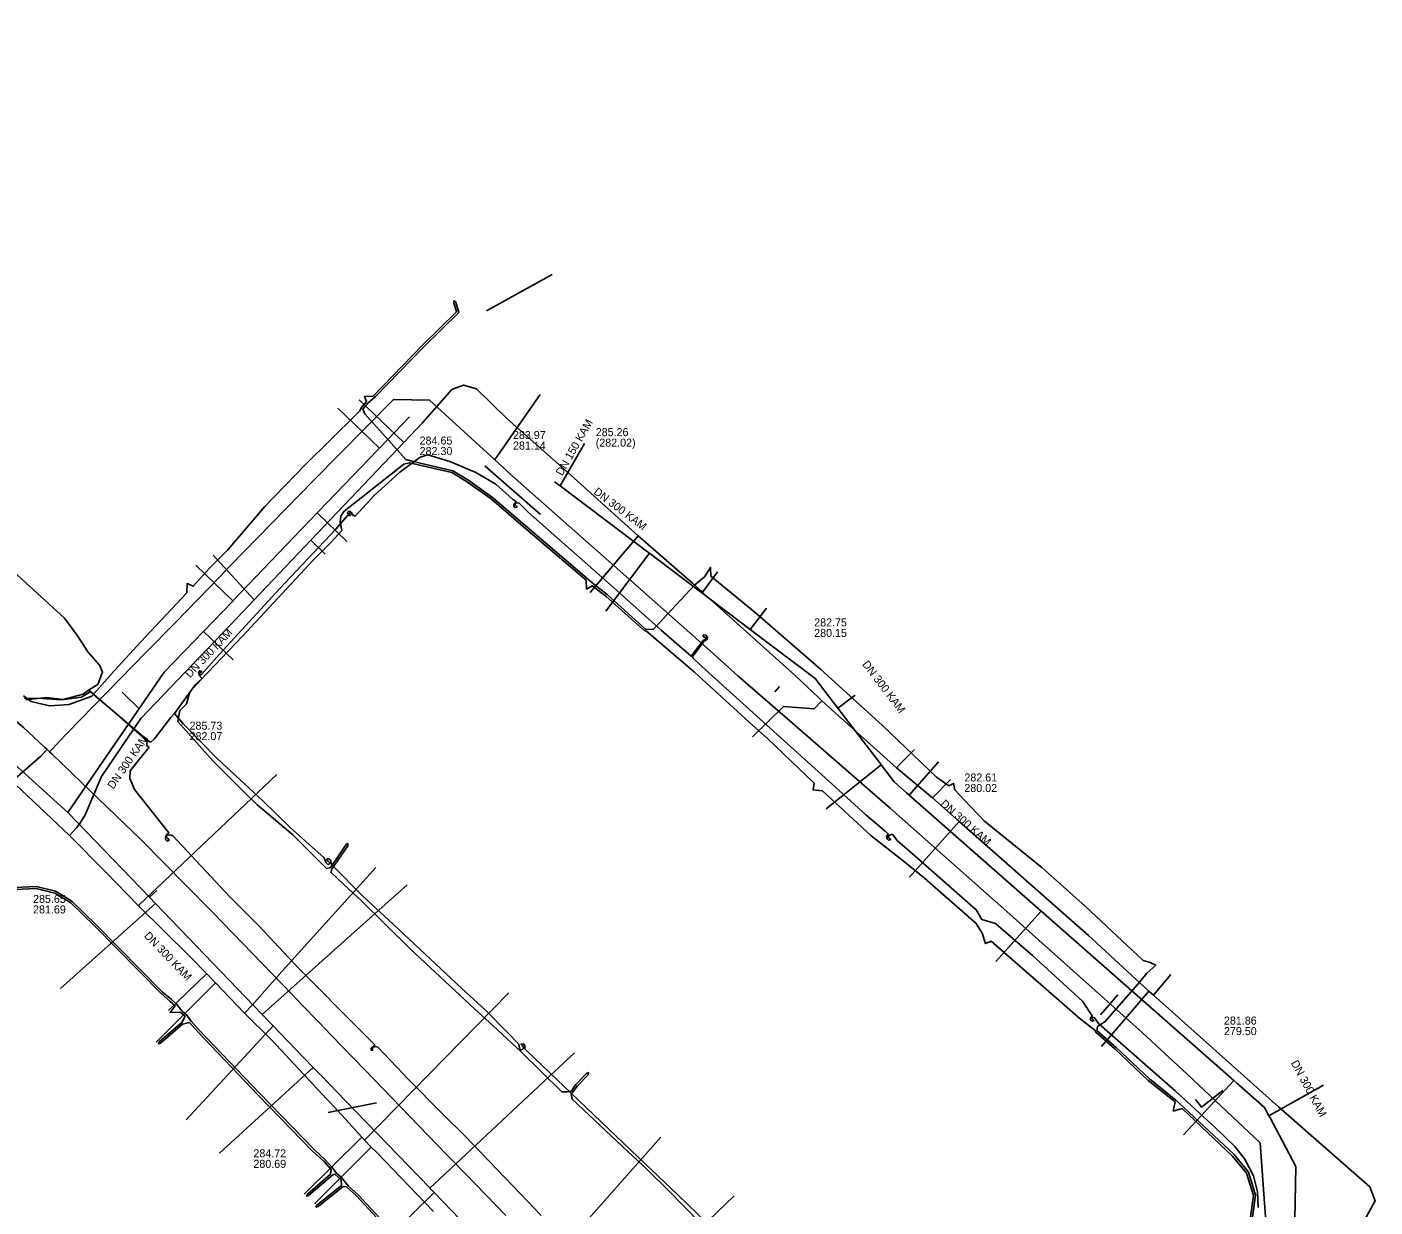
# Model space of a CAD drawing. Extents: x -598233 to -596890, y -1157848 to -1156431.
# Drawn here: x -597764.2 to -597629.4, y -1156644.4 to -1156526.4 of the extents above; entities that cross this region are included whole.
import ezdxf

# ---------------------------------------------------------------- set-up
doc = ezdxf.new("R2010")
doc.units = 0
for name, color, linetype in [('Vrstva 1', 7, 'Continuous'), ('Vrstva 13', 7, 'Continuous'), ('Vrstva 19', 7, 'Continuous'), ('Vrstva 42', 7, 'Continuous'), ('Vrstva 5', 7, 'Continuous'), ('Vrstva 55', 7, 'Continuous'), ('Vrstva 8', 7, 'Continuous')]:
    doc.layers.add(name, color=color, linetype=linetype)

msp = doc.modelspace()

# ---------------------------------------------------------------- linework, layer by layer
at = {"layer": 'Vrstva 1'}
for points in [[(-597711.66, -1156551.15), (-597718.24, -1156554.78)], [(-597718.4, -1156570.29), (-597712.84, -1156575.17)], [(-597752.92, -1156594.6), (-597754.65, -1156592.91)], [(-597688.94, -1156592.34), (-597689.42, -1156592.89)], [(-597656.89, -1156625.16), (-597655.14, -1156623.18)], [(-597647.38, -1156633.63), (-597646.77, -1156634.41), (-597644.64, -1156632.74)], [(-597734.07, -1156634.94), (-597729.23, -1156633.96)]]:
    msp.add_lwpolyline(points, dxfattribs=at)
at = {"layer": 'Vrstva 13'}
for p, q in [((-597762.4, -1156598.42), (-597762.15, -1156598.65)), ((-597762.15, -1156598.65), (-597762.37, -1156598.89)), ((-597762.15, -1156598.65), (-597761.9, -1156598.87)), ((-597761.9, -1156598.87), (-597761.65, -1156598.61)), ((-597761.9, -1156598.87), (-597761.64, -1156599.1))]:
    msp.add_line(p, q, dxfattribs=at)
for points in [[(-597851.4, -1156526.42), (-597849.88, -1156527.94), (-597842.96, -1156534.02), (-597840.43, -1156535.95), (-597832.74, -1156541.79), (-597829.17, -1156544.49), (-597823.87, -1156548.53), (-597820.16, -1156551.51), (-597814.97, -1156555.69), (-597810.71, -1156559.16), (-597808.88, -1156560.58), (-597806.98, -1156562.1), (-597797.44, -1156569.78), (-597795.57, -1156571.3), (-597784.65, -1156580.06), (-597772.8, -1156589.58), (-597764.55, -1156596.41), (-597762.4, -1156598.42)], [(-597760.14, -1156597.02), (-597752.24, -1156588.93), (-597749.33, -1156585.95), (-597744.89, -1156581.37), (-597743.87, -1156580.33), (-597738.25, -1156574.55), (-597735.54, -1156571.76), (-597730.23, -1156566.4), (-597727.52, -1156563.66), (-597723.92, -1156563.71), (-597717.39, -1156569.68), (-597715.36, -1156571.54), (-597706.57, -1156579.32), (-597704.89, -1156580.81), (-597695.9, -1156588.79), (-597693.11, -1156591.27), (-597687.88, -1156595.82), (-597684.07, -1156599.13), (-597679.93, -1156602.73), (-597679.38, -1156603.2), (-597677.89, -1156604.52), (-597676.99, -1156605.31), (-597666.24, -1156614.84), (-597663.04, -1156617.7), (-597652.7, -1156626.94), (-597648.2, -1156631.11), (-597644.28, -1156634.8), (-597643.69, -1156635.36), (-597640.93, -1156637.96), (-597640.47, -1156643.98), (-597640.13, -1156648.9)], [(-597712.88, -1156563.15), (-597717.43, -1156569.73)], [(-597761.65, -1156598.61), (-597760.33, -1156597.21), (-597760.14, -1156597.02)], [(-597762.37, -1156598.89), (-597762.82, -1156599.35), (-597770.07, -1156605.63), (-597771.87, -1156608.63), (-597774.52, -1156613.03), (-597785.7, -1156624.36), (-597787.67, -1156626.35), (-597793.26, -1156631.91), (-597799.67, -1156638.28), (-597800.33, -1156638.93), (-597808.97, -1156647.6)], [(-597761.64, -1156599.1), (-597758.75, -1156601.9), (-597752.74, -1156607.66), (-597748.31, -1156612.18), (-597745.63, -1156614.9), (-597737.67, -1156623.14), (-597736.65, -1156624.21), (-597735.03, -1156625.87), (-597733.75, -1156627.19), (-597730.38, -1156630.68), (-597722.26, -1156639.09), (-597721.79, -1156639.57), (-597720.35, -1156641.06), (-597716.31, -1156645.24)]]:
    msp.add_lwpolyline(points, dxfattribs=at)
at = {"layer": 'Vrstva 19'}
for points in [[(-597630.31, -1156645.38), (-597629.44, -1156643.76), (-597629.97, -1156642.37), (-597639.09, -1156634.36), (-597651.58, -1156623.19), (-597652.04, -1156622.8), (-597658.07, -1156617.25), (-597671.01, -1156605.83), (-597673.67, -1156603.49), (-597677.26, -1156600.48), (-597684.72, -1156593.79), (-597685.04, -1156593.49), (-597687.36, -1156591.27), (-597696.15, -1156583.39), (-597696.66, -1156582.93), (-597696.83, -1156582.78), (-597697.69, -1156581.97), (-597703.07, -1156577.27), (-597710.13, -1156570.92), (-597716.17, -1156565.59), (-597719.24, -1156562.6), (-597720.52, -1156562.21), (-597721.7, -1156562.65), (-597724.67, -1156566.03), (-597726.51, -1156567.97), (-597732.5, -1156574.27), (-597735.79, -1156577.73), (-597741.46, -1156583.69), (-597743.16, -1156585.48), (-597752.77, -1156595.53), (-597756.72, -1156601.33), (-597758.35, -1156605.18), (-597758.87, -1156606.05), (-597758.93, -1156606.15)], [(-597726.51, -1156567.97), (-597730.97, -1156563.69)], [(-597735.79, -1156577.73), (-597734.36, -1156579.12)], [(-597703.07, -1156577.27), (-597707.87, -1156582.96)], [(-597741.46, -1156583.69), (-597745.54, -1156579.22)], [(-597696.66, -1156582.93), (-597696.31, -1156582.5), (-597695.15, -1156580.9)], [(-597684.72, -1156593.79), (-597685.48, -1156594.58), (-597688.57, -1156594.34), (-597691.65, -1156597.38)], [(-597677.26, -1156600.48), (-597676.79, -1156599.99), (-597675.47, -1156598.64)], [(-597753.01, -1156614.26), (-597752.97, -1156614.22), (-597739.18, -1156601.15)], [(-597765.31, -1156602.13), (-597759.92, -1156607.24), (-597756.28, -1156610.89), (-597753.01, -1156614.26), (-597747.96, -1156619.28), (-597746.2, -1156621.06), (-597745.31, -1156621.96), (-597742.43, -1156624.99), (-597739.73, -1156627.68), (-597734.18, -1156633.61), (-597733.9, -1156633.91), (-597732.32, -1156635.59), (-597730.7, -1156637.38), (-597730.42, -1156637.68), (-597729.76, -1156638.38), (-597729.22, -1156638.89), (-597723.54, -1156644.84)], [(-597673.67, -1156603.49), (-597671.86, -1156601.63)], [(-597759.92, -1156607.24), (-597759.25, -1156606.5), (-597758.93, -1156606.15)], [(-597671.01, -1156605.83), (-597675.98, -1156611.42)], [(-597742.43, -1156624.99), (-597742.4, -1156624.96), (-597741.66, -1156624.19), (-597738.66, -1156620.8), (-597729.29, -1156610.43)], [(-597746.2, -1156621.06), (-597746.21, -1156621.07), (-597750.03, -1156624.73)], [(-597651.58, -1156623.19), (-597649.84, -1156621.14)], [(-597745.31, -1156621.96), (-597745.32, -1156621.97), (-597751.26, -1156627.9)], [(-597730.42, -1156637.68), (-597730.39, -1156637.65), (-597716, -1156622.97)], [(-597652.04, -1156622.8), (-597656.76, -1156628.33)], [(-597730.7, -1156637.38), (-597736.47, -1156643.1)], [(-597715.37, -1156653.28), (-597712.34, -1156650.19), (-597710.06, -1156647.86), (-597700.8, -1156637.38)], [(-597729.76, -1156638.38), (-597735.43, -1156644.07)]]:
    msp.add_lwpolyline(points, dxfattribs=at)
at = {"layer": 'Vrstva 42'}
for points in [[(-597764.49, -1156593.28), (-597763.73, -1156593.84), (-597761.92, -1156594.28), (-597759.94, -1156594.13), (-597757.68, -1156593.3), (-597755.41, -1156590.75), (-597752.77, -1156587.88), (-597748.19, -1156582.98), (-597748.15, -1156582.06), (-597747.55, -1156582.33), (-597745.93, -1156580.53), (-597744.07, -1156578.7), (-597740.39, -1156574.35), (-597736.37, -1156570.19), (-597731.24, -1156565.12), (-597730.93, -1156564.81), (-597730.72, -1156564.47), (-597730.23, -1156563.86), (-597730.43, -1156563.37), (-597729.55, -1156563.31), (-597724.62, -1156558.23), (-597721.22, -1156554.89), (-597721.51, -1156553.99), (-597721.47, -1156553.77), (-597721.31, -1156553.93), (-597721, -1156554.95), (-597724.48, -1156558.37), (-597729.33, -1156563.37), (-597730.11, -1156564.03), (-597730.59, -1156564.63), (-597730.38, -1156565.08), (-597726.3, -1156569.64), (-597725.69, -1156569.83), (-597721.61, -1156570.78), (-597720.11, -1156571.69), (-597717.65, -1156573.44), (-597714.18, -1156576.43), (-597708.22, -1156581.51), (-597707.52, -1156582.13), (-597706.18, -1156583.15)], [(-597695.4, -1156647.48), (-597700.04, -1156642.74), (-597702.18, -1156640.63), (-597704.1, -1156638.82), (-597709.68, -1156633.58), (-597709.79, -1156633.11), (-597709.14, -1156632.26), (-597708.09, -1156631.15), (-597708.03, -1156630.94), (-597708.24, -1156631.02), (-597709.3, -1156632.14), (-597709.79, -1156632.78), (-597710.18, -1156632.86), (-597710.72, -1156632.85), (-597714.77, -1156628.87), (-597717.56, -1156626.26), (-597719.42, -1156624.56), (-597725.83, -1156618.6), (-597730.75, -1156613.73), (-597731.97, -1156612.65), (-597733.77, -1156610.95), (-597733.71, -1156610.63), (-597733.06, -1156609.68), (-597732.11, -1156608.26), (-597732.08, -1156608.04), (-597732.27, -1156608.15), (-597733.22, -1156609.56), (-597733.82, -1156610.43), (-597734.22, -1156610.55), (-597737.59, -1156607.16), (-597740.6, -1156604.64), (-597741.14, -1156604.19), (-597742.56, -1156602.81), (-597745.58, -1156599.77), (-597749.08, -1156595.85), (-597748.88, -1156594.76), (-597748.23, -1156594.07), (-597747.89, -1156592.88), (-597746.77, -1156591.69), (-597742.63, -1156587.32), (-597735.53, -1156579.69), (-597733.77, -1156577.92), (-597732.7, -1156576.76), (-597732.85, -1156575.92), (-597732.8, -1156575.31), (-597732.48, -1156574.86), (-597726.5, -1156570.12), (-597725.93, -1156569.98), (-597721.69, -1156570.96), (-597720.22, -1156571.85), (-597717.77, -1156573.6), (-597714.32, -1156576.59), (-597708.27, -1156581.73), (-597708.23, -1156582.61), (-597707.67, -1156582.27), (-597706.3, -1156583.31), (-597702.51, -1156586.73), (-597702.21, -1156586.85), (-597697.46, -1156590.91), (-597692, -1156595.92), (-597690.11, -1156597.57), (-597685.48, -1156602.01), (-597685.6, -1156602.69), (-597684.65, -1156602.76), (-597679.82, -1156607.24), (-597676.43, -1156609.91), (-597674.47, -1156611.49), (-597669.29, -1156616.05), (-597668.69, -1156617)], [(-597706.18, -1156583.15), (-597702.3, -1156586.65), (-597701.56, -1156586.62), (-597697.45, -1156582.22), (-597696.46, -1156581.38), (-597695.85, -1156580.44), (-597695.81, -1156581.33), (-597691.38, -1156584.94), (-597684.85, -1156590.63), (-597678.65, -1156596.24), (-597673.26, -1156601.4), (-597672.02, -1156602.28), (-597671.56, -1156602.03), (-597671.43, -1156602.68), (-597670.5, -1156603.66), (-597668.47, -1156605.8), (-597662.75, -1156610.45), (-597658.4, -1156614.31), (-597652.61, -1156619.74), (-597651.92, -1156619.95), (-597651.35, -1156620.2), (-597652.24, -1156621.01), (-597652.93, -1156621.86), (-597656.42, -1156625.83), (-597657.16, -1156626.32), (-597657.25, -1156626.72), (-597655.31, -1156628.43), (-597651.98, -1156631.57), (-597649.34, -1156633.68), (-597648.54, -1156634.43), (-597643.53, -1156639.14), (-597642.1, -1156640.89), (-597641.38, -1156643.19), (-597641.72, -1156645.64)], [(-597765.39, -1156612.45), (-597763.21, -1156612.33), (-597761.31, -1156612.81), (-597759.66, -1156613.81), (-597757.24, -1156616.17), (-597750.62, -1156622.91), (-597749.73, -1156623.64), (-597749.23, -1156624.1), (-597748.62, -1156624.82), (-597748.24, -1156625.13), (-597747.73, -1156625.84), (-597746.94, -1156626.71), (-597740.9, -1156633.04), (-597735.47, -1156638.64), (-597734.36, -1156639.65), (-597733.67, -1156640.42), (-597733.21, -1156640.98), (-597732.71, -1156641.44), (-597732.02, -1156642.29), (-597731.1, -1156643.13), (-597725.81, -1156648.83)], [(-597765.35, -1156612.65), (-597763.23, -1156612.53), (-597761.39, -1156612.99), (-597759.78, -1156613.97), (-597757.38, -1156616.31), (-597750.76, -1156623.05), (-597749.87, -1156623.8), (-597749.36, -1156624.25), (-597749.86, -1156624.93), (-597748.84, -1156624.9), (-597748.35, -1156625.3), (-597748.69, -1156625.93), (-597750.93, -1156627.84), (-597751.02, -1156628.05), (-597750.8, -1156628), (-597748.6, -1156626.11), (-597747.91, -1156625.94), (-597747.08, -1156626.85), (-597741.04, -1156633.18), (-597735.61, -1156638.78), (-597734.5, -1156639.79), (-597733.77, -1156640.62), (-597733.84, -1156641.1), (-597736.14, -1156643.08), (-597736.23, -1156643.29), (-597736.01, -1156643.24), (-597733.6, -1156641.16), (-597733.39, -1156641.09), (-597732.77, -1156641.66), (-597732.73, -1156642.22), (-597735.2, -1156644.18), (-597735.29, -1156644.38), (-597735.07, -1156644.33), (-597732.57, -1156642.34), (-597732.24, -1156642.36), (-597731.24, -1156643.27), (-597725.95, -1156648.97)], [(-597668.69, -1156617), (-597668.36, -1156618.04), (-597667.81, -1156617.81), (-597658.9, -1156625.56), (-597657.44, -1156626.71), (-597657.35, -1156626.91), (-597655.45, -1156628.57), (-597652.12, -1156631.73), (-597649.42, -1156633.87), (-597649.6, -1156634.78), (-597648.72, -1156634.53), (-597643.67, -1156639.28), (-597642.28, -1156640.99), (-597641.58, -1156643.21), (-597641.92, -1156645.58)]]:
    msp.add_lwpolyline(points, dxfattribs=at)
at = {"layer": 'Vrstva 5'}
for p, q in [((-597733.08, -1156564.54), (-597728.93, -1156568.52)), ((-597708.44, -1156568.06), (-597710.87, -1156572.3)), ((-597732.2, -1156577.84), (-597735.16, -1156575)), ((-597706.31, -1156584.8), (-597701.96, -1156579.03)), ((-597747.29, -1156580.22), (-597743.58, -1156583.78)), ((-597690.25, -1156584.5), (-597691.87, -1156586.65)), ((-597743.56, -1156589.69), (-597746.52, -1156586.85)), ((-597750.44, -1156590.93), (-597760.09, -1156604.93)), ((-597681.38, -1156593.2), (-597683.11, -1156594.52)), ((-597768.13, -1156597.65), (-597760.09, -1156604.93)), ((-597673.08, -1156599.89), (-597675.99, -1156603.2)), ((-597684.29, -1156604.56), (-597678.8, -1156600.17)), ((-597726.16, -1156612.17), (-597740.65, -1156625.12)), ((-597751.19, -1156612.73), (-597751.91, -1156613.42)), ((-597760.8, -1156622.54), (-597751.31, -1156614.05)), ((-597667.35, -1156619.83), (-597662.8, -1156614.81)), ((-597748.26, -1156635.65), (-597739.56, -1156626.26)), ((-597709.44, -1156628.96), (-597723.9, -1156642.48)), ((-597744.91, -1156639), (-597735.55, -1156630.42)), ((-597648.58, -1156637.17), (-597643.54, -1156631.74)), ((-597634.59, -1156632.21), (-597640.06, -1156635.25)), ((-597637.35, -1156640.31), (-597637.54, -1156649.63)), ((-597732.3, -1156651.64), (-597723.48, -1156642.92)), ((-597693.49, -1156643.26), (-597708.86, -1156658.03))]:
    msp.add_line(p, q, dxfattribs=at)
for points in [[(-597725.92, -1156565.38), (-597728.93, -1156568.52), (-597729.1, -1156568.69), (-597735.03, -1156574.87), (-597735.16, -1156575), (-597743.58, -1156583.78), (-597743.63, -1156583.84), (-597746.52, -1156586.85), (-597746.53, -1156586.85), (-597750.44, -1156590.93)], [(-597711.43, -1156571.88), (-597710.87, -1156572.3), (-597702.13, -1156578.9), (-597701.96, -1156579.03), (-597691.87, -1156586.65), (-597685.39, -1156591.54)], [(-597685.39, -1156591.54), (-597683.11, -1156594.52), (-597678.84, -1156600.12), (-597678.8, -1156600.17), (-597677.5, -1156601.87)], [(-597677.5, -1156601.87), (-597676.25, -1156602.97), (-597675.99, -1156603.2), (-597662.8, -1156614.81), (-597662.56, -1156615.02), (-597643.54, -1156631.74), (-597643.26, -1156631.99), (-597640.5, -1156634.42)], [(-597760.09, -1156604.93), (-597751.91, -1156613.42), (-597751.31, -1156614.05), (-597750.52, -1156614.87), (-597740.65, -1156625.12), (-597739.95, -1156625.86), (-597739.56, -1156626.26), (-597738.91, -1156626.93), (-597735.55, -1156630.42), (-597734.73, -1156631.28), (-597732.34, -1156633.76)], [(-597732.34, -1156633.76), (-597723.91, -1156642.47), (-597723.9, -1156642.48), (-597723.57, -1156642.83), (-597723.48, -1156642.92), (-597720.06, -1156646.45), (-597719.96, -1156646.56), (-597709.13, -1156657.75), (-597708.86, -1156658.03), (-597707.7, -1156659.22), (-597707.48, -1156659.45), (-597705.27, -1156661.74)], [(-597640.5, -1156634.42), (-597640.06, -1156635.25), (-597639.97, -1156635.41), (-597637.35, -1156640.31)]]:
    msp.add_lwpolyline(points, dxfattribs=at)
at = {"layer": 'Vrstva 55'}
for points in [[(-597724.09, -1156569.2), (-597724.85, -1156569.41), (-597726.89, -1156570.91), (-597729.49, -1156573.28), (-597731.35, -1156575.33), (-597731.62, -1156575.2), (-597731.72, -1156574.94), (-597731.82, -1156574.84), (-597731.99, -1156574.82), (-597732.12, -1156574.96), (-597732.1, -1156575.12), (-597732.03, -1156575.17), (-597731.92, -1156575.03), (-597731.82, -1156574.9), (-597731.75, -1156574.97), (-597731.71, -1156575.1), (-597731.85, -1156575.26), (-597732.13, -1156575.24), (-597733.3, -1156576.61), (-597738.92, -1156582.59), (-597744.94, -1156589.16), (-597746.72, -1156591.15), (-597746.82, -1156591.17), (-597746.9, -1156591.17), (-597746.92, -1156591.09), (-597746.82, -1156590.97), (-597746.69, -1156590.83), (-597746.9, -1156590.78), (-597747.03, -1156590.95), (-597746.96, -1156591.24), (-597746.66, -1156591.56), (-597747.32, -1156592.15), (-597749.43, -1156595.05), (-597749.78, -1156595.45), (-597751.44, -1156597.6)], [(-597641.12, -1156644.43), (-597641.19, -1156642.86), (-597641.6, -1156641.27), (-597642.46, -1156639.6), (-597643.46, -1156638.34), (-597645.43, -1156636.43), (-597649.42, -1156632.76), (-597657.07, -1156626.04), (-597657.49, -1156625.47), (-597657.57, -1156625.42), (-597657.71, -1156625.41), (-597657.79, -1156625.49), (-597657.66, -1156625.6), (-597657.54, -1156625.74), (-597657.67, -1156625.81), (-597657.86, -1156625.66), (-597657.89, -1156625.5), (-597657.7, -1156625.27), (-597658.67, -1156623.79), (-597663.68, -1156619.23), (-597667.38, -1156616.05), (-597668.74, -1156615.65), (-597669.3, -1156614.67), (-597675.13, -1156609.53), (-597677.18, -1156607.75), (-597677.67, -1156607.11), (-597677.97, -1156607.2), (-597678.11, -1156607.37), (-597677.99, -1156607.5), (-597677.84, -1156607.63), (-597678.05, -1156607.7), (-597678.19, -1156607.58), (-597678.25, -1156607.38), (-597678.08, -1156607.08), (-597678.41, -1156606.82), (-597680.34, -1156605.16), (-597683.72, -1156602.08), (-597696.7, -1156590.34), (-597697.68, -1156589.41), (-597696.53, -1156587.85), (-597696.22, -1156587.66), (-597696.14, -1156587.4), (-597696.31, -1156587.22), (-597696.52, -1156587.19), (-597696.61, -1156587.31), (-597696.44, -1156587.42), (-597696.29, -1156587.53), (-597696.33, -1156587.61), (-597696.59, -1156587.76), (-597697.78, -1156589.31), (-597700.75, -1156586.75), (-597705.86, -1156582.19), (-597714.04, -1156574.95), (-597715, -1156574), (-597715.29, -1156574.02), (-597715.43, -1156574.13), (-597715.3, -1156574.26), (-597715.16, -1156574.38), (-597715.29, -1156574.46), (-597715.44, -1156574.41), (-597715.51, -1156574.28), (-597715.52, -1156574.13), (-597715.24, -1156573.89), (-597715.63, -1156573.63), (-597717.3, -1156572.12), (-597719.3, -1156570.97), (-597721.89, -1156569.85), (-597724.09, -1156569.2)], [(-597751.44, -1156597.6), (-597751.78, -1156597.9), (-597751.9, -1156597.85), (-597752.12, -1156597.7), (-597758, -1156592.71), (-597757.09, -1156592.14), (-597756.61, -1156590.93), (-597756.88, -1156590.25), (-597758.09, -1156588.89), (-597759.12, -1156587.28), (-597760.4, -1156585.51), (-597765.48, -1156580.88)], [(-597764.39, -1156593.52), (-597762.62, -1156593.54), (-597760.71, -1156593.68), (-597758.72, -1156593.42), (-597757.77, -1156592.84), (-597752.3, -1156597.68), (-597751.9, -1156597.85)], [(-597764.26, -1156593.69), (-597762.18, -1156593.46), (-597760.55, -1156593.66), (-597758.55, -1156593.1), (-597758, -1156592.71), (-597752.12, -1156597.7), (-597752.23, -1156598.23), (-597751.95, -1156598.42)], [(-597695.3, -1156646.85), (-597699.07, -1156643.18), (-597703.08, -1156639.38), (-597714.16, -1156628.8), (-597714.39, -1156628.55), (-597714.42, -1156628.33), (-597714.45, -1156628.16), (-597714.6, -1156628.05), (-597714.79, -1156628.11), (-597714.64, -1156628.26), (-597714.49, -1156628.44), (-597714.56, -1156628.56), (-597714.74, -1156628.66), (-597714.9, -1156628.62), (-597714.99, -1156628.1), (-597716.18, -1156626.89), (-597718.34, -1156624.7), (-597720.69, -1156622.54), (-597727.54, -1156616.15), (-597730.65, -1156613.24), (-597733.49, -1156610.37), (-597733.8, -1156609.96), (-597733.8, -1156609.73), (-597733.98, -1156609.58), (-597734.12, -1156609.55), (-597734.18, -1156609.61), (-597734.2, -1156609.69), (-597734.04, -1156609.85), (-597733.87, -1156610), (-597733.94, -1156610.08), (-597734.08, -1156610.13), (-597734.3, -1156609.94), (-597734.47, -1156609.48), (-597737.87, -1156606.44), (-597740.59, -1156603.77), (-597745.14, -1156599.56), (-597748.52, -1156596.11), (-597749.43, -1156595.05), (-597749.78, -1156595.45), (-597751.44, -1156597.6)], [(-597751.95, -1156598.42), (-597753.34, -1156600.13), (-597753.84, -1156600.76), (-597753.87, -1156601.53), (-597753.42, -1156602.63), (-597749.97, -1156606.97), (-597750.23, -1156607.17), (-597750.32, -1156607.49), (-597750.27, -1156607.68), (-597750.11, -1156607.8), (-597749.94, -1156607.7), (-597750.07, -1156607.55), (-597750.24, -1156607.36), (-597750.15, -1156607.24), (-597749.86, -1156607.17), (-597749.58, -1156607.26), (-597747.68, -1156609.31), (-597743.88, -1156613.37), (-597740.92, -1156616.34), (-597737.04, -1156620.5), (-597730.7, -1156626.85), (-597729.38, -1156628.17), (-597729.51, -1156628.27), (-597729.75, -1156628.51), (-597729.77, -1156628.69), (-597729.58, -1156628.69), (-597729.69, -1156628.59), (-597729.61, -1156628.45), (-597729.38, -1156628.32), (-597729.1, -1156628.41), (-597726.57, -1156631.07), (-597726.16, -1156631.5), (-597722.55, -1156635.12), (-597720.37, -1156637.31), (-597714.88, -1156643.01), (-597712.76, -1156645.21)]]:
    msp.add_lwpolyline(points, dxfattribs=at)

# ---------------------------------------------------------------- texts
at = {"layer": 'Vrstva 8'}
for s, rotation, p in [('DN 150 KAM', 60.1312, (-597710.68, -1156571.34)), ('DN 300 KAM', 322.9475, (-597707.6, -1156573.03)), ('DN 300 KAM', 46.1785, (-597747.87, -1156591.54)), ('DN 300 KAM', 307.3724, (-597680.73, -1156590.14)), ('DN 300 KAM', 55.4221, (-597755.53, -1156602.66)), ('DN 300 KAM', 318.661, (-597672.93, -1156604.18)), ('DN 300 KAM', 313.9065, (-597752.51, -1156617.32)), ('DN 300 KAM', 298.1381, (-597637.87, -1156629.96))]:
    msp.add_text(s, height=0.8, rotation=rotation, dxfattribs=at).set_placement(p)
for s, p in [('284.65', (-597724.92, -1156568.16)), ('283.97', (-597715.59, -1156567.61)), ('285.26', (-597707.32, -1156567.32)), ('(282.02)', (-597707.32, -1156568.37)), ('282.30', (-597724.92, -1156569.21)), ('281.14', (-597715.59, -1156568.66)), ('282.75', (-597685.49, -1156586.34)), ('280.15', (-597685.49, -1156587.39)), ('285.73', (-597747.91, -1156596.66)), ('282.07', (-597747.91, -1156597.71)), ('282.61', (-597670.48, -1156601.84)), ('280.02', (-597670.48, -1156602.89)), ('285.65', (-597763.55, -1156613.98)), ('281.69', (-597763.55, -1156615.03)), ('281.86', (-597644.54, -1156626.14)), ('279.50', (-597644.54, -1156627.19)), ('284.72', (-597741.53, -1156639.41)), ('280.69', (-597741.53, -1156640.46))]:
    msp.add_text(s, height=0.8, dxfattribs=at).set_placement(p)

doc.saveas('drawing.dxf')
